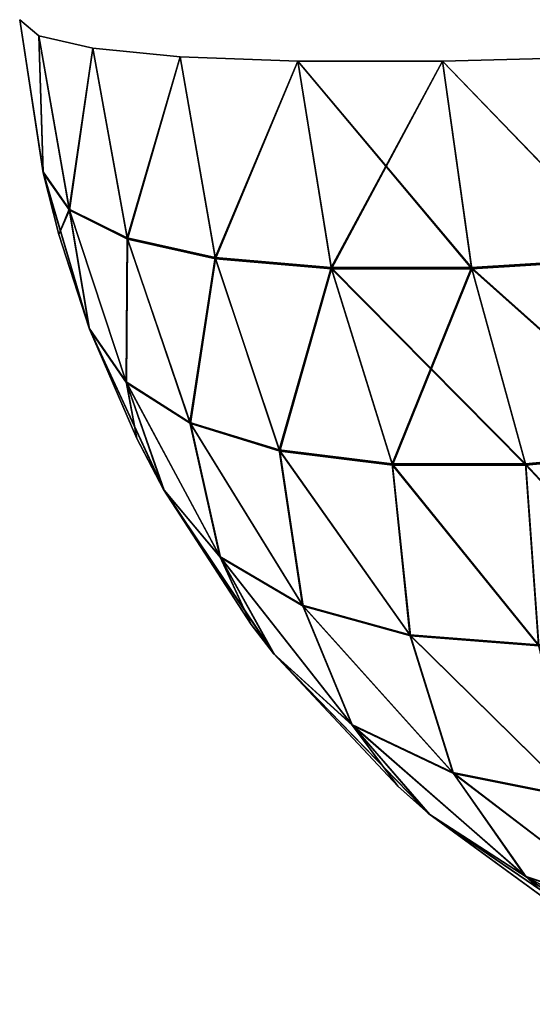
# Model space of a CAD drawing. Header units: millimetres. Extents: x -125 to 125, y -4 to 54.
# Tile 368 of 612: x 38.46 to 38.677, y -3.061 to -2.644. Entities that reach past the tile are written whole.
import ezdxf

# ---------------------------------------------------------------- set-up
doc = ezdxf.new("R2010")
doc.units = ezdxf.units.MM
doc.header["$LTSCALE"] = 65.185185
for name, color, linetype in [('247', 7, 'CONTINUOUS'), ('248', 7, 'CONTINUOUS'), ('249', 7, 'CONTINUOUS'), ('283', 7, 'CONTINUOUS'), ('284', 7, 'CONTINUOUS'), ('285', 7, 'CONTINUOUS')]:
    doc.layers.add(name, color=color, linetype=linetype)

msp = doc.modelspace()

# ---------------------------------------------------------------- linework, layer by layer
at = {"layer": '247', "color": 7, "linetype": 'Continuous'}
for points in [[(38.47008, -2.7085, 123.16193), (38.46007, -2.64358, 123.16193), (38.46822, -2.6504, 123.07585), (38.47008, -2.7085, 123.16193)], [(38.48117, -2.7244, 123.07826), (38.47008, -2.7085, 123.16193), (38.46822, -2.6504, 123.07585), (38.48117, -2.7244, 123.07826)], [(38.49111, -2.6557, 122.99235), (38.48117, -2.7244, 123.07826), (38.46822, -2.6504, 123.07585), (38.49111, -2.6557, 122.99235)], [(38.50574, -2.73661, 122.99869), (38.48117, -2.7244, 123.07826), (38.49111, -2.6557, 122.99235), (38.50574, -2.73661, 122.99869)], [(38.52805, -2.65932, 122.91397), (38.50574, -2.73661, 122.99869), (38.49111, -2.6557, 122.99235), (38.52805, -2.65932, 122.91397)], [(38.54312, -2.74494, 122.92375), (38.50574, -2.73661, 122.99869), (38.52805, -2.65932, 122.91397), (38.54312, -2.74494, 122.92375)], [(38.57794, -2.66116, 122.84304), (38.54312, -2.74494, 122.92375), (38.52805, -2.65932, 122.91397), (38.57794, -2.66116, 122.84304)], [(38.7102, -2.65932, 122.73182), (38.71998, -2.74494, 122.74689), (38.63928, -2.66116, 122.78171), (38.7102, -2.65932, 122.73182)], [(38.59227, -2.74917, 122.85555), (38.54312, -2.74494, 122.92375), (38.57794, -2.66116, 122.84304), (38.59227, -2.74917, 122.85555)], [(38.63928, -2.66116, 122.78171), (38.59227, -2.74917, 122.85555), (38.57794, -2.66116, 122.84304), (38.63928, -2.66116, 122.78171)], [(38.65179, -2.74917, 122.79603), (38.59227, -2.74917, 122.85555), (38.63928, -2.66116, 122.78171), (38.65179, -2.74917, 122.79603)], [(38.71998, -2.74494, 122.74689), (38.65179, -2.74917, 122.79603), (38.63928, -2.66116, 122.78171), (38.71998, -2.74494, 122.74689)], [(38.47008, -2.7085, 123.16193), (38.48117, -2.7244, 123.07826), (38.47664, -2.73465, 123.16193), (38.47008, -2.7085, 123.16193)], [(38.48117, -2.7244, 123.07826), (38.4897, -2.77475, 123.16193), (38.47664, -2.73465, 123.16193), (38.48117, -2.7244, 123.07826)], [(38.48117, -2.7244, 123.07826), (38.50574, -2.73661, 122.99869), (38.50538, -2.79757, 123.08478), (38.48117, -2.7244, 123.07826)], [(38.48117, -2.7244, 123.07826), (38.50538, -2.79757, 123.08478), (38.4897, -2.77475, 123.16193), (38.48117, -2.7244, 123.07826)], [(38.50574, -2.73661, 122.99869), (38.53242, -2.81478, 123.01157), (38.50538, -2.79757, 123.08478), (38.50574, -2.73661, 122.99869)], [(38.50574, -2.73661, 122.99869), (38.54312, -2.74494, 122.92375), (38.53242, -2.81478, 123.01157), (38.50574, -2.73661, 122.99869)], [(38.54312, -2.74494, 122.92375), (38.57034, -2.82651, 122.9422), (38.53242, -2.81478, 123.01157), (38.54312, -2.74494, 122.92375)], [(38.54312, -2.74494, 122.92375), (38.59227, -2.74917, 122.85555), (38.57034, -2.82651, 122.9422), (38.54312, -2.74494, 122.92375)], [(38.65179, -2.74917, 122.79603), (38.71998, -2.74494, 122.74689), (38.73843, -2.82651, 122.7741), (38.65179, -2.74917, 122.79603)], [(38.59227, -2.74917, 122.85555), (38.61816, -2.83245, 122.87844), (38.57034, -2.82651, 122.9422), (38.59227, -2.74917, 122.85555)], [(38.59227, -2.74917, 122.85555), (38.65179, -2.74917, 122.79603), (38.61816, -2.83245, 122.87844), (38.59227, -2.74917, 122.85555)], [(38.65179, -2.74917, 122.79603), (38.67468, -2.83245, 122.82193), (38.61816, -2.83245, 122.87844), (38.65179, -2.74917, 122.79603)], [(38.65179, -2.74917, 122.79603), (38.73843, -2.82651, 122.7741), (38.67468, -2.83245, 122.82193), (38.65179, -2.74917, 122.79603)], [(38.50538, -2.79757, 123.08478), (38.50972, -2.82113, 123.16193), (38.4897, -2.77475, 123.16193), (38.50538, -2.79757, 123.08478)], [(38.54524, -2.87162, 123.08634), (38.52127, -2.84315, 123.16193), (38.50538, -2.79757, 123.08478), (38.54524, -2.87162, 123.08634)], [(38.53242, -2.81478, 123.01157), (38.54524, -2.87162, 123.08634), (38.50538, -2.79757, 123.08478), (38.53242, -2.81478, 123.01157)], [(38.52127, -2.84315, 123.16193), (38.50972, -2.82113, 123.16193), (38.50538, -2.79757, 123.08478), (38.52127, -2.84315, 123.16193)], [(38.5803, -2.89223, 123.01422), (38.54524, -2.87162, 123.08634), (38.53242, -2.81478, 123.01157), (38.5803, -2.89223, 123.01422)], [(38.57034, -2.82651, 122.9422), (38.5803, -2.89223, 123.01422), (38.53242, -2.81478, 123.01157), (38.57034, -2.82651, 122.9422)], [(38.62571, -2.90482, 122.94616), (38.5803, -2.89223, 123.01422), (38.57034, -2.82651, 122.9422), (38.62571, -2.90482, 122.94616)], [(38.61816, -2.83245, 122.87844), (38.62571, -2.90482, 122.94616), (38.57034, -2.82651, 122.9422), (38.61816, -2.83245, 122.87844)], [(38.73843, -2.82651, 122.7741), (38.74239, -2.90482, 122.82947), (38.67468, -2.83245, 122.82193), (38.73843, -2.82651, 122.7741)], [(38.68024, -2.90906, 122.88401), (38.62571, -2.90482, 122.94616), (38.61816, -2.83245, 122.87844), (38.68024, -2.90906, 122.88401)], [(38.67468, -2.83245, 122.82193), (38.68024, -2.90906, 122.88401), (38.61816, -2.83245, 122.87844), (38.67468, -2.83245, 122.82193)], [(38.74239, -2.90482, 122.82947), (38.68024, -2.90906, 122.88401), (38.67468, -2.83245, 122.82193), (38.74239, -2.90482, 122.82947)], [(38.54524, -2.87162, 123.08634), (38.55818, -2.90003, 123.16193), (38.52127, -2.84315, 123.16193), (38.54524, -2.87162, 123.08634)], [(38.56806, -2.91275, 123.16193), (38.55818, -2.90003, 123.16193), (38.54524, -2.87162, 123.08634), (38.56806, -2.91275, 123.16193)], [(38.6012, -2.94282, 123.09083), (38.56806, -2.91275, 123.16193), (38.54524, -2.87162, 123.08634), (38.6012, -2.94282, 123.09083)], [(38.5803, -2.89223, 123.01422), (38.6012, -2.94282, 123.09083), (38.54524, -2.87162, 123.08634), (38.5803, -2.89223, 123.01422)], [(38.64405, -2.96319, 123.02255), (38.6012, -2.94282, 123.09083), (38.5803, -2.89223, 123.01422), (38.64405, -2.96319, 123.02255)], [(38.62571, -2.90482, 122.94616), (38.64405, -2.96319, 123.02255), (38.5803, -2.89223, 123.01422), (38.62571, -2.90482, 122.94616)], [(38.69558, -2.97351, 122.95813), (38.64405, -2.96319, 123.02255), (38.62571, -2.90482, 122.94616), (38.69558, -2.97351, 122.95813)], [(38.68024, -2.90906, 122.88401), (38.69558, -2.97351, 122.95813), (38.62571, -2.90482, 122.94616), (38.68024, -2.90906, 122.88401)], [(38.6012, -2.94282, 123.09083), (38.62036, -2.96863, 123.16193), (38.56806, -2.91275, 123.16193), (38.6012, -2.94282, 123.09083)], [(38.6748, -3.00704, 123.09854), (38.634, -2.98068, 123.16193), (38.6012, -2.94282, 123.09083), (38.6748, -3.00704, 123.09854)], [(38.64405, -2.96319, 123.02255), (38.6748, -3.00704, 123.09854), (38.6012, -2.94282, 123.09083), (38.64405, -2.96319, 123.02255)], [(38.634, -2.98068, 123.16193), (38.62036, -2.96863, 123.16193), (38.6012, -2.94282, 123.09083), (38.634, -2.98068, 123.16193)], [(38.72232, -3.02295, 123.03747), (38.6748, -3.00704, 123.09854), (38.64405, -2.96319, 123.02255), (38.72232, -3.02295, 123.03747)], [(38.69558, -2.97351, 122.95813), (38.72232, -3.02295, 123.03747), (38.64405, -2.96319, 123.02255), (38.69558, -2.97351, 122.95813)], [(38.6748, -3.00704, 123.09854), (38.69413, -3.0246, 123.16193), (38.634, -2.98068, 123.16193), (38.6748, -3.00704, 123.09854)], [(38.72284, -3.04116, 123.16193), (38.69413, -3.0246, 123.16193), (38.6748, -3.00704, 123.09854), (38.72284, -3.04116, 123.16193)], [(38.72232, -3.02295, 123.03747), (38.77566, -3.06112, 123.09822), (38.6748, -3.00704, 123.09854), (38.72232, -3.02295, 123.03747)], [(38.77566, -3.06112, 123.09822), (38.72284, -3.04116, 123.16193), (38.6748, -3.00704, 123.09854), (38.77566, -3.06112, 123.09822)]]:
    msp.add_3dface(points, dxfattribs=at)
at = {"layer": '248', "color": 7, "linetype": 'Continuous'}
for points in [[(38.46007, -2.64358, 123.16193), (38.47008, -2.7085, 123.16193), (38.46007, -2.64358, 123.7456), (38.46007, -2.64358, 123.16193)], [(38.46007, -2.64358, 123.7456), (38.47008, -2.7085, 123.16193), (38.47008, -2.7085, 123.7456), (38.46007, -2.64358, 123.7456)], [(38.47008, -2.7085, 123.7456), (38.47664, -2.73465, 123.16193), (38.47664, -2.73466, 123.7456), (38.47008, -2.7085, 123.7456)], [(38.47008, -2.7085, 123.16193), (38.47664, -2.73465, 123.16193), (38.47008, -2.7085, 123.7456), (38.47008, -2.7085, 123.16193)], [(38.47664, -2.73465, 123.16193), (38.4897, -2.77475, 123.16193), (38.47664, -2.73466, 123.7456), (38.47664, -2.73465, 123.16193)], [(38.47664, -2.73466, 123.7456), (38.4897, -2.77475, 123.16193), (38.4897, -2.77475, 123.7456), (38.47664, -2.73466, 123.7456)], [(38.4897, -2.77475, 123.7456), (38.50972, -2.82113, 123.16193), (38.50972, -2.82113, 123.7456), (38.4897, -2.77475, 123.7456)], [(38.4897, -2.77475, 123.16193), (38.50972, -2.82113, 123.16193), (38.4897, -2.77475, 123.7456), (38.4897, -2.77475, 123.16193)], [(38.50972, -2.82113, 123.16193), (38.52127, -2.84315, 123.16193), (38.50972, -2.82113, 123.7456), (38.50972, -2.82113, 123.16193)], [(38.50972, -2.82113, 123.7456), (38.52127, -2.84315, 123.16193), (38.52127, -2.84315, 123.7456), (38.50972, -2.82113, 123.7456)], [(38.52127, -2.84315, 123.16193), (38.55818, -2.90003, 123.16193), (38.52127, -2.84315, 123.7456), (38.52127, -2.84315, 123.16193)], [(38.52127, -2.84315, 123.7456), (38.55818, -2.90003, 123.16193), (38.55819, -2.90003, 123.7456), (38.52127, -2.84315, 123.7456)], [(38.55818, -2.90003, 123.16193), (38.56806, -2.91275, 123.16193), (38.55819, -2.90003, 123.7456), (38.55818, -2.90003, 123.16193)], [(38.55819, -2.90003, 123.7456), (38.56806, -2.91275, 123.16193), (38.56806, -2.91275, 123.7456), (38.55819, -2.90003, 123.7456)], [(38.56806, -2.91275, 123.7456), (38.62036, -2.96863, 123.16193), (38.62036, -2.96863, 123.7456), (38.56806, -2.91275, 123.7456)], [(38.56806, -2.91275, 123.16193), (38.62036, -2.96863, 123.16193), (38.56806, -2.91275, 123.7456), (38.56806, -2.91275, 123.16193)], [(38.62036, -2.96863, 123.7456), (38.634, -2.98068, 123.16193), (38.634, -2.98068, 123.7456), (38.62036, -2.96863, 123.7456)], [(38.62036, -2.96863, 123.16193), (38.634, -2.98068, 123.16193), (38.62036, -2.96863, 123.7456), (38.62036, -2.96863, 123.16193)], [(38.634, -2.98068, 123.7456), (38.69413, -3.0246, 123.16193), (38.69413, -3.0246, 123.7456), (38.634, -2.98068, 123.7456)], [(38.634, -2.98068, 123.16193), (38.69413, -3.0246, 123.16193), (38.634, -2.98068, 123.7456), (38.634, -2.98068, 123.16193)]]:
    msp.add_3dface(points, dxfattribs=at)
at = {"layer": '249', "color": 7, "linetype": 'Continuous'}
for points in [[(38.46007, -2.64358, 123.7456), (38.47008, -2.7085, 123.7456), (38.46822, -2.6504, 123.83168), (38.46007, -2.64358, 123.7456)], [(38.47008, -2.7085, 123.7456), (38.48117, -2.7244, 123.82926), (38.46822, -2.6504, 123.83168), (38.47008, -2.7085, 123.7456)], [(38.46822, -2.6504, 123.83168), (38.48117, -2.7244, 123.82926), (38.49111, -2.6557, 123.91517), (38.46822, -2.6504, 123.83168)], [(38.48117, -2.7244, 123.82926), (38.50574, -2.73661, 123.90883), (38.49111, -2.6557, 123.91517), (38.48117, -2.7244, 123.82926)], [(38.49111, -2.6557, 123.91517), (38.50574, -2.73661, 123.90883), (38.52805, -2.65932, 123.99356), (38.49111, -2.6557, 123.91517)], [(38.50574, -2.73661, 123.90883), (38.54312, -2.74494, 123.98378), (38.52805, -2.65932, 123.99356), (38.50574, -2.73661, 123.90883)], [(38.52805, -2.65932, 123.99356), (38.54312, -2.74494, 123.98378), (38.57794, -2.66116, 124.06449), (38.52805, -2.65932, 123.99356)], [(38.63928, -2.66116, 124.12582), (38.71998, -2.74494, 124.16064), (38.7102, -2.65932, 124.17571), (38.63928, -2.66116, 124.12582)], [(38.54312, -2.74494, 123.98378), (38.59227, -2.74917, 124.05198), (38.57794, -2.66116, 124.06449), (38.54312, -2.74494, 123.98378)], [(38.57794, -2.66116, 124.06449), (38.65179, -2.74917, 124.11149), (38.63928, -2.66116, 124.12582), (38.57794, -2.66116, 124.06449)], [(38.59227, -2.74917, 124.05198), (38.65179, -2.74917, 124.11149), (38.57794, -2.66116, 124.06449), (38.59227, -2.74917, 124.05198)], [(38.65179, -2.74917, 124.11149), (38.71998, -2.74494, 124.16064), (38.63928, -2.66116, 124.12582), (38.65179, -2.74917, 124.11149)], [(38.47008, -2.7085, 123.7456), (38.4897, -2.77475, 123.7456), (38.48117, -2.7244, 123.82926), (38.47008, -2.7085, 123.7456)], [(38.47008, -2.7085, 123.7456), (38.47664, -2.73466, 123.7456), (38.4897, -2.77475, 123.7456), (38.47008, -2.7085, 123.7456)], [(38.48117, -2.7244, 123.82926), (38.4897, -2.77475, 123.7456), (38.50538, -2.79757, 123.82275), (38.48117, -2.7244, 123.82926)], [(38.50574, -2.73661, 123.90883), (38.48117, -2.7244, 123.82926), (38.50538, -2.79757, 123.82275), (38.50574, -2.73661, 123.90883)], [(38.50574, -2.73661, 123.90883), (38.50538, -2.79757, 123.82275), (38.53242, -2.81478, 123.89596), (38.50574, -2.73661, 123.90883)], [(38.54312, -2.74494, 123.98378), (38.50574, -2.73661, 123.90883), (38.53242, -2.81478, 123.89596), (38.54312, -2.74494, 123.98378)], [(38.54312, -2.74494, 123.98378), (38.53242, -2.81478, 123.89596), (38.57034, -2.82651, 123.96533), (38.54312, -2.74494, 123.98378)], [(38.59227, -2.74917, 124.05198), (38.54312, -2.74494, 123.98378), (38.57034, -2.82651, 123.96533), (38.59227, -2.74917, 124.05198)], [(38.71998, -2.74494, 124.16064), (38.65179, -2.74917, 124.11149), (38.73843, -2.82651, 124.13343), (38.71998, -2.74494, 124.16064)], [(38.59227, -2.74917, 124.05198), (38.57034, -2.82651, 123.96533), (38.61816, -2.83245, 124.02909), (38.59227, -2.74917, 124.05198)], [(38.59227, -2.74917, 124.05198), (38.61816, -2.83245, 124.02909), (38.67468, -2.83245, 124.0856), (38.59227, -2.74917, 124.05198)], [(38.65179, -2.74917, 124.11149), (38.59227, -2.74917, 124.05198), (38.67468, -2.83245, 124.0856), (38.65179, -2.74917, 124.11149)], [(38.65179, -2.74917, 124.11149), (38.67468, -2.83245, 124.0856), (38.73843, -2.82651, 124.13343), (38.65179, -2.74917, 124.11149)], [(38.4897, -2.77475, 123.7456), (38.50972, -2.82113, 123.7456), (38.52127, -2.84315, 123.7456), (38.4897, -2.77475, 123.7456)], [(38.4897, -2.77475, 123.7456), (38.52127, -2.84315, 123.7456), (38.50538, -2.79757, 123.82275), (38.4897, -2.77475, 123.7456)], [(38.52127, -2.84315, 123.7456), (38.54524, -2.87162, 123.82119), (38.50538, -2.79757, 123.82275), (38.52127, -2.84315, 123.7456)], [(38.50538, -2.79757, 123.82275), (38.54524, -2.87162, 123.82119), (38.53242, -2.81478, 123.89596), (38.50538, -2.79757, 123.82275)], [(38.53242, -2.81478, 123.89596), (38.5803, -2.89223, 123.8933), (38.57034, -2.82651, 123.96533), (38.53242, -2.81478, 123.89596)], [(38.54524, -2.87162, 123.82119), (38.5803, -2.89223, 123.8933), (38.53242, -2.81478, 123.89596), (38.54524, -2.87162, 123.82119)], [(38.57034, -2.82651, 123.96533), (38.62571, -2.90482, 123.96137), (38.61816, -2.83245, 124.02909), (38.57034, -2.82651, 123.96533)], [(38.5803, -2.89223, 123.8933), (38.62571, -2.90482, 123.96137), (38.57034, -2.82651, 123.96533), (38.5803, -2.89223, 123.8933)], [(38.67468, -2.83245, 124.0856), (38.74239, -2.90482, 124.07805), (38.73843, -2.82651, 124.13343), (38.67468, -2.83245, 124.0856)], [(38.61816, -2.83245, 124.02909), (38.68024, -2.90906, 124.02352), (38.67468, -2.83245, 124.0856), (38.61816, -2.83245, 124.02909)], [(38.62571, -2.90482, 123.96137), (38.68024, -2.90906, 124.02352), (38.61816, -2.83245, 124.02909), (38.62571, -2.90482, 123.96137)], [(38.68024, -2.90906, 124.02352), (38.74239, -2.90482, 124.07805), (38.67468, -2.83245, 124.0856), (38.68024, -2.90906, 124.02352)], [(38.52127, -2.84315, 123.7456), (38.56806, -2.91275, 123.7456), (38.54524, -2.87162, 123.82119), (38.52127, -2.84315, 123.7456)], [(38.52127, -2.84315, 123.7456), (38.55819, -2.90003, 123.7456), (38.56806, -2.91275, 123.7456), (38.52127, -2.84315, 123.7456)], [(38.56806, -2.91275, 123.7456), (38.6012, -2.94282, 123.8167), (38.54524, -2.87162, 123.82119), (38.56806, -2.91275, 123.7456)], [(38.54524, -2.87162, 123.82119), (38.6012, -2.94282, 123.8167), (38.5803, -2.89223, 123.8933), (38.54524, -2.87162, 123.82119)], [(38.5803, -2.89223, 123.8933), (38.64405, -2.96319, 123.88497), (38.62571, -2.90482, 123.96137), (38.5803, -2.89223, 123.8933)], [(38.6012, -2.94282, 123.8167), (38.64405, -2.96319, 123.88497), (38.5803, -2.89223, 123.8933), (38.6012, -2.94282, 123.8167)], [(38.62571, -2.90482, 123.96137), (38.69558, -2.97351, 123.9494), (38.68024, -2.90906, 124.02352), (38.62571, -2.90482, 123.96137)], [(38.64405, -2.96319, 123.88497), (38.69558, -2.97351, 123.9494), (38.62571, -2.90482, 123.96137), (38.64405, -2.96319, 123.88497)], [(38.56806, -2.91275, 123.7456), (38.634, -2.98068, 123.7456), (38.6012, -2.94282, 123.8167), (38.56806, -2.91275, 123.7456)], [(38.56806, -2.91275, 123.7456), (38.62036, -2.96863, 123.7456), (38.634, -2.98068, 123.7456), (38.56806, -2.91275, 123.7456)], [(38.634, -2.98068, 123.7456), (38.6748, -3.00704, 123.80898), (38.6012, -2.94282, 123.8167), (38.634, -2.98068, 123.7456)], [(38.6012, -2.94282, 123.8167), (38.6748, -3.00704, 123.80898), (38.64405, -2.96319, 123.88497), (38.6012, -2.94282, 123.8167)], [(38.64405, -2.96319, 123.88497), (38.72232, -3.02295, 123.87006), (38.69558, -2.97351, 123.9494), (38.64405, -2.96319, 123.88497)], [(38.6748, -3.00704, 123.80898), (38.72232, -3.02295, 123.87006), (38.64405, -2.96319, 123.88497), (38.6748, -3.00704, 123.80898)], [(38.634, -2.98068, 123.7456), (38.72284, -3.04116, 123.7456), (38.6748, -3.00704, 123.80898), (38.634, -2.98068, 123.7456)], [(38.634, -2.98068, 123.7456), (38.69413, -3.0246, 123.7456), (38.72284, -3.04116, 123.7456), (38.634, -2.98068, 123.7456)], [(38.72284, -3.04116, 123.7456), (38.77566, -3.06112, 123.80931), (38.6748, -3.00704, 123.80898), (38.72284, -3.04116, 123.7456)], [(38.6748, -3.00704, 123.80898), (38.77566, -3.06112, 123.80931), (38.72232, -3.02295, 123.87006), (38.6748, -3.00704, 123.80898)]]:
    msp.add_3dface(points, dxfattribs=at)
at = {"layer": '283', "color": 7, "linetype": 'Continuous'}
for points in [[(38.46822, -2.6504, -123.07585), (38.46007, -2.64358, -123.16193), (38.46999, -2.7081, -123.16193), (38.46822, -2.6504, -123.07585)], [(38.49111, -2.6557, -122.99235), (38.46822, -2.6504, -123.07585), (38.48106, -2.72396, -123.07822), (38.49111, -2.6557, -122.99235)], [(38.48106, -2.72396, -123.07822), (38.46822, -2.6504, -123.07585), (38.46999, -2.7081, -123.16193), (38.48106, -2.72396, -123.07822)], [(38.50562, -2.73613, -122.99862), (38.49111, -2.6557, -122.99235), (38.48106, -2.72396, -123.07822), (38.50562, -2.73613, -122.99862)], [(38.52805, -2.65932, -122.91397), (38.49111, -2.6557, -122.99235), (38.50562, -2.73613, -122.99862), (38.52805, -2.65932, -122.91397)], [(38.543, -2.74444, -122.92365), (38.52805, -2.65932, -122.91397), (38.50562, -2.73613, -122.99862), (38.543, -2.74444, -122.92365)], [(38.57794, -2.66116, -122.84304), (38.52805, -2.65932, -122.91397), (38.543, -2.74444, -122.92365), (38.57794, -2.66116, -122.84304)], [(38.7102, -2.65932, -122.73182), (38.63928, -2.66116, -122.78171), (38.71989, -2.74444, -122.74676), (38.7102, -2.65932, -122.73182)], [(38.59215, -2.74865, -122.85544), (38.57794, -2.66116, -122.84304), (38.543, -2.74444, -122.92365), (38.59215, -2.74865, -122.85544)], [(38.63928, -2.66116, -122.78171), (38.57794, -2.66116, -122.84304), (38.65168, -2.74865, -122.79591), (38.63928, -2.66116, -122.78171)], [(38.65168, -2.74865, -122.79591), (38.57794, -2.66116, -122.84304), (38.59215, -2.74865, -122.85544), (38.65168, -2.74865, -122.79591)], [(38.71989, -2.74444, -122.74676), (38.63928, -2.66116, -122.78171), (38.65168, -2.74865, -122.79591), (38.71989, -2.74444, -122.74676)], [(38.48106, -2.72396, -123.07822), (38.46999, -2.7081, -123.16193), (38.48955, -2.77434, -123.16193), (38.48106, -2.72396, -123.07822)], [(38.48955, -2.77434, -123.16193), (38.46999, -2.7081, -123.16193), (38.47664, -2.73465, -123.16193), (38.48955, -2.77434, -123.16193)], [(38.50562, -2.73613, -122.99862), (38.48106, -2.72396, -123.07822), (38.5052, -2.79714, -123.08473), (38.50562, -2.73613, -122.99862)], [(38.5052, -2.79714, -123.08473), (38.48106, -2.72396, -123.07822), (38.48955, -2.77434, -123.16193), (38.5052, -2.79714, -123.08473)], [(38.53222, -2.81433, -123.01147), (38.50562, -2.73613, -122.99862), (38.5052, -2.79714, -123.08473), (38.53222, -2.81433, -123.01147)], [(38.543, -2.74444, -122.92365), (38.50562, -2.73613, -122.99862), (38.53222, -2.81433, -123.01147), (38.543, -2.74444, -122.92365)], [(38.57014, -2.82604, -122.94206), (38.543, -2.74444, -122.92365), (38.53222, -2.81433, -123.01147), (38.57014, -2.82604, -122.94206)], [(38.59215, -2.74865, -122.85544), (38.543, -2.74444, -122.92365), (38.57014, -2.82604, -122.94206), (38.59215, -2.74865, -122.85544)], [(38.71989, -2.74444, -122.74676), (38.65168, -2.74865, -122.79591), (38.7383, -2.82604, -122.7739), (38.71989, -2.74444, -122.74676)], [(38.61797, -2.83197, -122.87827), (38.59215, -2.74865, -122.85544), (38.57014, -2.82604, -122.94206), (38.61797, -2.83197, -122.87827)], [(38.67451, -2.83197, -122.82174), (38.59215, -2.74865, -122.85544), (38.61797, -2.83197, -122.87827), (38.67451, -2.83197, -122.82174)], [(38.65168, -2.74865, -122.79591), (38.59215, -2.74865, -122.85544), (38.67451, -2.83197, -122.82174), (38.65168, -2.74865, -122.79591)], [(38.7383, -2.82604, -122.7739), (38.65168, -2.74865, -122.79591), (38.67451, -2.83197, -122.82174), (38.7383, -2.82604, -122.7739)], [(38.52104, -2.84274, -123.16193), (38.48955, -2.77434, -123.16193), (38.50972, -2.82113, -123.16193), (38.52104, -2.84274, -123.16193)], [(38.5052, -2.79714, -123.08473), (38.48955, -2.77434, -123.16193), (38.52104, -2.84274, -123.16193), (38.5052, -2.79714, -123.08473)], [(38.53222, -2.81433, -123.01147), (38.5052, -2.79714, -123.08473), (38.54497, -2.8712, -123.08628), (38.53222, -2.81433, -123.01147)], [(38.54497, -2.8712, -123.08628), (38.5052, -2.79714, -123.08473), (38.52104, -2.84274, -123.16193), (38.54497, -2.8712, -123.08628)], [(38.57014, -2.82604, -122.94206), (38.53222, -2.81433, -123.01147), (38.58002, -2.8918, -123.01409), (38.57014, -2.82604, -122.94206)], [(38.58002, -2.8918, -123.01409), (38.53222, -2.81433, -123.01147), (38.54497, -2.8712, -123.08628), (38.58002, -2.8918, -123.01409)], [(38.61797, -2.83197, -122.87827), (38.57014, -2.82604, -122.94206), (38.62544, -2.9044, -122.94597), (38.61797, -2.83197, -122.87827)], [(38.62544, -2.9044, -122.94597), (38.57014, -2.82604, -122.94206), (38.58002, -2.8918, -123.01409), (38.62544, -2.9044, -122.94597)], [(38.7383, -2.82604, -122.7739), (38.67451, -2.83197, -122.82174), (38.7422, -2.9044, -122.82921), (38.7383, -2.82604, -122.7739)], [(38.68001, -2.90863, -122.88377), (38.61797, -2.83197, -122.87827), (38.62544, -2.9044, -122.94597), (38.68001, -2.90863, -122.88377)], [(38.67451, -2.83197, -122.82174), (38.61797, -2.83197, -122.87827), (38.68001, -2.90863, -122.88377), (38.67451, -2.83197, -122.82174)], [(38.7422, -2.9044, -122.82921), (38.67451, -2.83197, -122.82174), (38.68001, -2.90863, -122.88377), (38.7422, -2.9044, -122.82921)], [(38.56773, -2.91234, -123.16193), (38.52104, -2.84274, -123.16193), (38.55818, -2.90003, -123.16193), (38.56773, -2.91234, -123.16193)], [(38.54497, -2.8712, -123.08628), (38.52104, -2.84274, -123.16193), (38.56773, -2.91234, -123.16193), (38.54497, -2.8712, -123.08628)], [(38.58002, -2.8918, -123.01409), (38.54497, -2.8712, -123.08628), (38.60084, -2.94242, -123.09075), (38.58002, -2.8918, -123.01409)], [(38.60084, -2.94242, -123.09075), (38.54497, -2.8712, -123.08628), (38.56773, -2.91234, -123.16193), (38.60084, -2.94242, -123.09075)], [(38.62544, -2.9044, -122.94597), (38.58002, -2.8918, -123.01409), (38.64369, -2.96281, -123.02238), (38.62544, -2.9044, -122.94597)], [(38.64369, -2.96281, -123.02238), (38.58002, -2.8918, -123.01409), (38.60084, -2.94242, -123.09075), (38.64369, -2.96281, -123.02238)], [(38.68001, -2.90863, -122.88377), (38.62544, -2.9044, -122.94597), (38.69526, -2.97315, -122.95787), (38.68001, -2.90863, -122.88377)], [(38.69526, -2.97315, -122.95787), (38.62544, -2.9044, -122.94597), (38.64369, -2.96281, -123.02238), (38.69526, -2.97315, -122.95787)], [(38.60084, -2.94242, -123.09075), (38.56773, -2.91234, -123.16193), (38.63355, -2.98029, -123.16193), (38.60084, -2.94242, -123.09075)], [(38.63355, -2.98029, -123.16193), (38.56773, -2.91234, -123.16193), (38.62036, -2.96863, -123.16193), (38.63355, -2.98029, -123.16193)], [(38.64369, -2.96281, -123.02238), (38.60084, -2.94242, -123.09075), (38.67434, -3.00671, -123.09843), (38.64369, -2.96281, -123.02238)], [(38.67434, -3.00671, -123.09843), (38.60084, -2.94242, -123.09075), (38.63355, -2.98029, -123.16193), (38.67434, -3.00671, -123.09843)], [(38.69526, -2.97315, -122.95787), (38.64369, -2.96281, -123.02238), (38.72192, -3.02266, -123.03724), (38.69526, -2.97315, -122.95787)], [(38.72192, -3.02266, -123.03724), (38.64369, -2.96281, -123.02238), (38.67434, -3.00671, -123.09843), (38.72192, -3.02266, -123.03724)], [(38.67434, -3.00671, -123.09843), (38.63355, -2.98029, -123.16193), (38.72223, -3.04084, -123.16193), (38.67434, -3.00671, -123.09843)], [(38.72223, -3.04084, -123.16193), (38.63355, -2.98029, -123.16193), (38.69413, -3.0246, -123.16193), (38.72223, -3.04084, -123.16193)], [(38.72192, -3.02266, -123.03724), (38.67434, -3.00671, -123.09843), (38.77515, -3.06089, -123.09803), (38.72192, -3.02266, -123.03724)], [(38.77515, -3.06089, -123.09803), (38.67434, -3.00671, -123.09843), (38.72223, -3.04084, -123.16193), (38.77515, -3.06089, -123.09803)]]:
    msp.add_3dface(points, dxfattribs=at)
at = {"layer": '284', "color": 7, "linetype": 'Continuous'}
for points in [[(38.46999, -2.7081, -123.16193), (38.46007, -2.64358, -123.16193), (38.46999, -2.7081, -123.7456), (38.46999, -2.7081, -123.16193)], [(38.46007, -2.64358, -123.16193), (38.46007, -2.64358, -123.7456), (38.46999, -2.7081, -123.7456), (38.46007, -2.64358, -123.16193)], [(38.47664, -2.73465, -123.16193), (38.46999, -2.7081, -123.16193), (38.47664, -2.73466, -123.7456), (38.47664, -2.73465, -123.16193)], [(38.47664, -2.73466, -123.7456), (38.46999, -2.7081, -123.16193), (38.46999, -2.7081, -123.7456), (38.47664, -2.73466, -123.7456)], [(38.48955, -2.77434, -123.16193), (38.47664, -2.73465, -123.16193), (38.48955, -2.77434, -123.7456), (38.48955, -2.77434, -123.16193)], [(38.48955, -2.77434, -123.7456), (38.47664, -2.73465, -123.16193), (38.47664, -2.73466, -123.7456), (38.48955, -2.77434, -123.7456)], [(38.50972, -2.82113, -123.16193), (38.48955, -2.77434, -123.16193), (38.50972, -2.82113, -123.7456), (38.50972, -2.82113, -123.16193)], [(38.50972, -2.82113, -123.7456), (38.48955, -2.77434, -123.16193), (38.48955, -2.77434, -123.7456), (38.50972, -2.82113, -123.7456)], [(38.52104, -2.84274, -123.16193), (38.50972, -2.82113, -123.16193), (38.52104, -2.84274, -123.7456), (38.52104, -2.84274, -123.16193)], [(38.52104, -2.84274, -123.7456), (38.50972, -2.82113, -123.16193), (38.50972, -2.82113, -123.7456), (38.52104, -2.84274, -123.7456)], [(38.55818, -2.90003, -123.16193), (38.52104, -2.84274, -123.16193), (38.55819, -2.90003, -123.7456), (38.55818, -2.90003, -123.16193)], [(38.55819, -2.90003, -123.7456), (38.52104, -2.84274, -123.16193), (38.52104, -2.84274, -123.7456), (38.55819, -2.90003, -123.7456)], [(38.56773, -2.91234, -123.16193), (38.55818, -2.90003, -123.16193), (38.56773, -2.91234, -123.7456), (38.56773, -2.91234, -123.16193)], [(38.56773, -2.91234, -123.7456), (38.55818, -2.90003, -123.16193), (38.55819, -2.90003, -123.7456), (38.56773, -2.91234, -123.7456)], [(38.62036, -2.96863, -123.16193), (38.56773, -2.91234, -123.16193), (38.62036, -2.96863, -123.7456), (38.62036, -2.96863, -123.16193)], [(38.62036, -2.96863, -123.7456), (38.56773, -2.91234, -123.16193), (38.56773, -2.91234, -123.7456), (38.62036, -2.96863, -123.7456)], [(38.63355, -2.98029, -123.16193), (38.62036, -2.96863, -123.16193), (38.63355, -2.98029, -123.7456), (38.63355, -2.98029, -123.16193)], [(38.63355, -2.98029, -123.7456), (38.62036, -2.96863, -123.16193), (38.62036, -2.96863, -123.7456), (38.63355, -2.98029, -123.7456)], [(38.69413, -3.0246, -123.16193), (38.63355, -2.98029, -123.16193), (38.69413, -3.0246, -123.7456), (38.69413, -3.0246, -123.16193)], [(38.69413, -3.0246, -123.7456), (38.63355, -2.98029, -123.16193), (38.63355, -2.98029, -123.7456), (38.69413, -3.0246, -123.7456)]]:
    msp.add_3dface(points, dxfattribs=at)
at = {"layer": '285', "color": 7, "linetype": 'Continuous'}
for points in [[(38.46999, -2.7081, -123.7456), (38.46007, -2.64358, -123.7456), (38.46822, -2.6504, -123.83168), (38.46999, -2.7081, -123.7456)], [(38.46999, -2.7081, -123.7456), (38.46822, -2.6504, -123.83168), (38.48106, -2.72396, -123.8293), (38.46999, -2.7081, -123.7456)], [(38.46822, -2.6504, -123.83168), (38.49111, -2.6557, -123.91517), (38.48106, -2.72396, -123.8293), (38.46822, -2.6504, -123.83168)], [(38.48106, -2.72396, -123.8293), (38.49111, -2.6557, -123.91517), (38.50562, -2.73613, -123.9089), (38.48106, -2.72396, -123.8293)], [(38.49111, -2.6557, -123.91517), (38.52805, -2.65932, -123.99356), (38.50562, -2.73613, -123.9089), (38.49111, -2.6557, -123.91517)], [(38.50562, -2.73613, -123.9089), (38.52805, -2.65932, -123.99356), (38.543, -2.74444, -123.98387), (38.50562, -2.73613, -123.9089)], [(38.52805, -2.65932, -123.99356), (38.57794, -2.66116, -124.06449), (38.543, -2.74444, -123.98387), (38.52805, -2.65932, -123.99356)], [(38.63928, -2.66116, -124.12582), (38.7102, -2.65932, -124.17571), (38.71989, -2.74444, -124.16076), (38.63928, -2.66116, -124.12582)], [(38.543, -2.74444, -123.98387), (38.57794, -2.66116, -124.06449), (38.59215, -2.74865, -124.05209), (38.543, -2.74444, -123.98387)], [(38.57794, -2.66116, -124.06449), (38.63928, -2.66116, -124.12582), (38.59215, -2.74865, -124.05209), (38.57794, -2.66116, -124.06449)], [(38.59215, -2.74865, -124.05209), (38.63928, -2.66116, -124.12582), (38.65168, -2.74865, -124.11161), (38.59215, -2.74865, -124.05209)], [(38.65168, -2.74865, -124.11161), (38.63928, -2.66116, -124.12582), (38.71989, -2.74444, -124.16076), (38.65168, -2.74865, -124.11161)], [(38.47664, -2.73466, -123.7456), (38.46999, -2.7081, -123.7456), (38.48106, -2.72396, -123.8293), (38.47664, -2.73466, -123.7456)], [(38.48955, -2.77434, -123.7456), (38.47664, -2.73466, -123.7456), (38.48106, -2.72396, -123.8293), (38.48955, -2.77434, -123.7456)], [(38.48955, -2.77434, -123.7456), (38.48106, -2.72396, -123.8293), (38.5052, -2.79714, -123.82279), (38.48955, -2.77434, -123.7456)], [(38.48106, -2.72396, -123.8293), (38.50562, -2.73613, -123.9089), (38.5052, -2.79714, -123.82279), (38.48106, -2.72396, -123.8293)], [(38.5052, -2.79714, -123.82279), (38.50562, -2.73613, -123.9089), (38.53222, -2.81433, -123.89605), (38.5052, -2.79714, -123.82279)], [(38.50562, -2.73613, -123.9089), (38.543, -2.74444, -123.98387), (38.53222, -2.81433, -123.89605), (38.50562, -2.73613, -123.9089)], [(38.53222, -2.81433, -123.89605), (38.543, -2.74444, -123.98387), (38.57014, -2.82604, -123.96546), (38.53222, -2.81433, -123.89605)], [(38.543, -2.74444, -123.98387), (38.59215, -2.74865, -124.05209), (38.57014, -2.82604, -123.96546), (38.543, -2.74444, -123.98387)], [(38.65168, -2.74865, -124.11161), (38.71989, -2.74444, -124.16076), (38.7383, -2.82604, -124.13362), (38.65168, -2.74865, -124.11161)], [(38.57014, -2.82604, -123.96546), (38.59215, -2.74865, -124.05209), (38.61797, -2.83197, -124.02925), (38.57014, -2.82604, -123.96546)], [(38.59215, -2.74865, -124.05209), (38.65168, -2.74865, -124.11161), (38.61797, -2.83197, -124.02925), (38.59215, -2.74865, -124.05209)], [(38.61797, -2.83197, -124.02925), (38.65168, -2.74865, -124.11161), (38.67451, -2.83197, -124.08579), (38.61797, -2.83197, -124.02925)], [(38.67451, -2.83197, -124.08579), (38.65168, -2.74865, -124.11161), (38.7383, -2.82604, -124.13362), (38.67451, -2.83197, -124.08579)], [(38.50972, -2.82113, -123.7456), (38.48955, -2.77434, -123.7456), (38.5052, -2.79714, -123.82279), (38.50972, -2.82113, -123.7456)], [(38.52104, -2.84274, -123.7456), (38.5052, -2.79714, -123.82279), (38.54497, -2.8712, -123.82125), (38.52104, -2.84274, -123.7456)], [(38.52104, -2.84274, -123.7456), (38.50972, -2.82113, -123.7456), (38.5052, -2.79714, -123.82279), (38.52104, -2.84274, -123.7456)], [(38.5052, -2.79714, -123.82279), (38.53222, -2.81433, -123.89605), (38.54497, -2.8712, -123.82125), (38.5052, -2.79714, -123.82279)], [(38.54497, -2.8712, -123.82125), (38.53222, -2.81433, -123.89605), (38.58002, -2.8918, -123.89343), (38.54497, -2.8712, -123.82125)], [(38.53222, -2.81433, -123.89605), (38.57014, -2.82604, -123.96546), (38.58002, -2.8918, -123.89343), (38.53222, -2.81433, -123.89605)], [(38.58002, -2.8918, -123.89343), (38.57014, -2.82604, -123.96546), (38.62544, -2.9044, -123.96156), (38.58002, -2.8918, -123.89343)], [(38.57014, -2.82604, -123.96546), (38.61797, -2.83197, -124.02925), (38.62544, -2.9044, -123.96156), (38.57014, -2.82604, -123.96546)], [(38.67451, -2.83197, -124.08579), (38.7383, -2.82604, -124.13362), (38.7422, -2.9044, -124.07832), (38.67451, -2.83197, -124.08579)], [(38.61797, -2.83197, -124.02925), (38.67451, -2.83197, -124.08579), (38.68001, -2.90863, -124.02376), (38.61797, -2.83197, -124.02925)], [(38.62544, -2.9044, -123.96156), (38.61797, -2.83197, -124.02925), (38.68001, -2.90863, -124.02376), (38.62544, -2.9044, -123.96156)], [(38.68001, -2.90863, -124.02376), (38.67451, -2.83197, -124.08579), (38.7422, -2.9044, -124.07832), (38.68001, -2.90863, -124.02376)], [(38.55819, -2.90003, -123.7456), (38.52104, -2.84274, -123.7456), (38.54497, -2.8712, -123.82125), (38.55819, -2.90003, -123.7456)], [(38.54497, -2.8712, -123.82125), (38.58002, -2.8918, -123.89343), (38.60084, -2.94242, -123.81677), (38.54497, -2.8712, -123.82125)], [(38.56773, -2.91234, -123.7456), (38.55819, -2.90003, -123.7456), (38.54497, -2.8712, -123.82125), (38.56773, -2.91234, -123.7456)], [(38.56773, -2.91234, -123.7456), (38.54497, -2.8712, -123.82125), (38.60084, -2.94242, -123.81677), (38.56773, -2.91234, -123.7456)], [(38.58002, -2.8918, -123.89343), (38.62544, -2.9044, -123.96156), (38.64369, -2.96281, -123.88515), (38.58002, -2.8918, -123.89343)], [(38.60084, -2.94242, -123.81677), (38.58002, -2.8918, -123.89343), (38.64369, -2.96281, -123.88515), (38.60084, -2.94242, -123.81677)], [(38.62544, -2.9044, -123.96156), (38.68001, -2.90863, -124.02376), (38.69526, -2.97315, -123.94965), (38.62544, -2.9044, -123.96156)], [(38.64369, -2.96281, -123.88515), (38.62544, -2.9044, -123.96156), (38.69526, -2.97315, -123.94965), (38.64369, -2.96281, -123.88515)], [(38.62036, -2.96863, -123.7456), (38.56773, -2.91234, -123.7456), (38.60084, -2.94242, -123.81677), (38.62036, -2.96863, -123.7456)], [(38.60084, -2.94242, -123.81677), (38.64369, -2.96281, -123.88515), (38.67434, -3.00671, -123.80909), (38.60084, -2.94242, -123.81677)], [(38.63355, -2.98029, -123.7456), (38.62036, -2.96863, -123.7456), (38.60084, -2.94242, -123.81677), (38.63355, -2.98029, -123.7456)], [(38.63355, -2.98029, -123.7456), (38.60084, -2.94242, -123.81677), (38.67434, -3.00671, -123.80909), (38.63355, -2.98029, -123.7456)], [(38.64369, -2.96281, -123.88515), (38.69526, -2.97315, -123.94965), (38.72192, -3.02266, -123.87029), (38.64369, -2.96281, -123.88515)], [(38.67434, -3.00671, -123.80909), (38.64369, -2.96281, -123.88515), (38.72192, -3.02266, -123.87029), (38.67434, -3.00671, -123.80909)], [(38.69413, -3.0246, -123.7456), (38.63355, -2.98029, -123.7456), (38.67434, -3.00671, -123.80909), (38.69413, -3.0246, -123.7456)], [(38.67434, -3.00671, -123.80909), (38.72192, -3.02266, -123.87029), (38.77515, -3.06089, -123.80949), (38.67434, -3.00671, -123.80909)], [(38.72223, -3.04084, -123.7456), (38.69413, -3.0246, -123.7456), (38.67434, -3.00671, -123.80909), (38.72223, -3.04084, -123.7456)], [(38.72223, -3.04084, -123.7456), (38.67434, -3.00671, -123.80909), (38.77515, -3.06089, -123.80949), (38.72223, -3.04084, -123.7456)]]:
    msp.add_3dface(points, dxfattribs=at)

doc.saveas('drawing.dxf')
